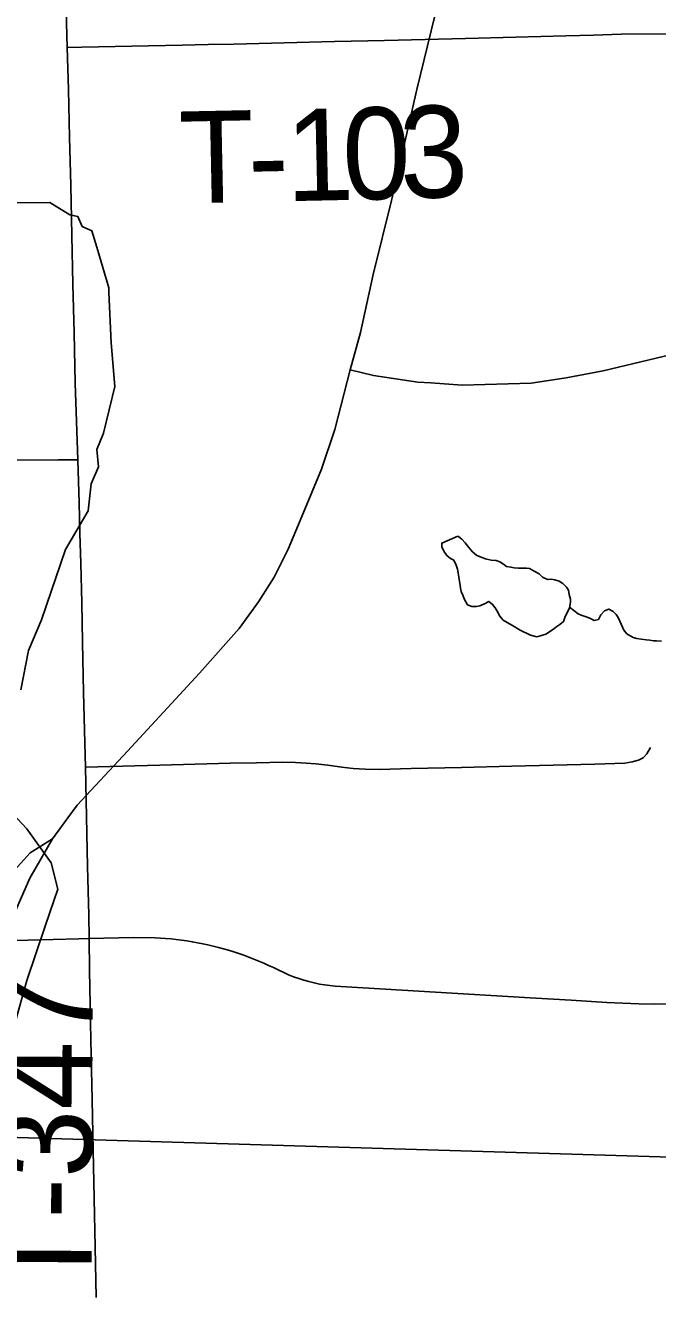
# Model space of a CAD drawing. Extents: x -6.1 to 38, y -7.7 to 22.
# Drawn here: x 4.306 to 4.697, y 14.904 to 15.687 of the extents above; entities that cross this region are included whole.
import ezdxf

# ---------------------------------------------------------------- set-up
doc = ezdxf.new("R2010")
doc.units = 0
for name, color, linetype in [('GM_X_Corporation', 7, 'Continuous'), ('GM_X_County_Road', 7, 'Continuous'), ('GM_X_Minor_Lake', 7, 'Continuous'), ('GM_X_Minor_River', 7, 'Continuous'), ('GM_X_State_Route', 7, 'Continuous'), ('GM_X_Township_Road', 7, 'Continuous'), ('GM_X_Township_Road_Text', 7, 'Continuous')]:
    doc.layers.add(name, color=color, linetype=linetype)

msp = doc.modelspace()

# ---------------------------------------------------------------- linework, layer by layer
at = {"layer": 'GM_X_Corporation'}
msp.add_lwpolyline([(4.28061, 14.99995), (5.0967, 14.97556), (5.0486, 15.07962), (5.00913, 15.14194), (4.9572, 15.18142), (4.93228, 15.20843), (4.89329, 15.26962), (4.86101, 15.32821), (4.83828, 15.37125), (4.81915, 15.43553), (4.80087, 15.50695), (4.76612, 15.60524), (4.7059, 15.79844), (4.70175, 15.89192), (4.708, 15.94593), (4.72462, 15.99787), (4.72878, 16.06019), (4.73919, 16.13913), (4.75046, 16.20506), (4.78077, 16.38218), (4.78909, 16.45229), (4.83333, 16.6969)], dxfattribs=at)
msp.add_lwpolyline([(3.19219, 14.1), (8.25437, 14.1), (8.26188, 14.35188), (8.27757, 14.87811), (8.1023, 14.88375), (7.88923, 14.89059), (7.27984, 14.90301), (6.7864, 14.92029), (6.27951, 14.93803), (5.74746, 14.95956), (5.18977, 14.97327), (5.0967, 14.97556), (4.28061, 14.99995), (4.24786, 15.00093), (3.22473, 15.03847), (3.22164, 14.89402), (3.20818, 14.53184), (3.19363, 14.14313)], close=True, dxfattribs=at)
at = {"layer": 'GM_X_County_Road'}
msp.add_lwpolyline([(4.34992, 14.90056), (4.34931, 14.93162), (4.34871, 14.96163), (4.34812, 14.99163), (4.34745, 15.02269), (4.34705, 15.04124), (4.34665, 15.05978), (4.3463, 15.08132), (4.34595, 15.10287), (4.34564, 15.1224), (4.34542, 15.13688), (4.34469, 15.16694), (4.34404, 15.19771), (4.3434, 15.22848), (4.34294, 15.24358), (4.34228, 15.27465), (4.34162, 15.30571), (4.3411, 15.33009), (4.34058, 15.35447), (4.34, 15.37318), (4.33943, 15.3919), (4.33863, 15.41857), (4.33781, 15.44224), (4.33698, 15.4659), (4.33632, 15.49696), (4.33567, 15.52708), (4.33503, 15.55719), (4.33431, 15.58825), (4.33361, 15.61788), (4.33291, 15.64751), (4.33216, 15.67345), (4.33127, 15.70451)], dxfattribs=at)
at = {"layer": 'GM_X_Minor_Lake'}
for points in [[(4.57384, 15.37124), (4.56379, 15.36696), (4.56384, 15.36468), (4.56502, 15.36204), (4.56697, 15.35942), (4.56928, 15.35755), (4.5712, 15.35645), (4.57277, 15.35344), (4.57358, 15.35079), (4.574, 15.34851), (4.57443, 15.34586), (4.57486, 15.34321), (4.57528, 15.34093), (4.57531, 15.33903), (4.57572, 15.33714), (4.5769, 15.33488), (4.5777, 15.33261), (4.57967, 15.32884), (4.58235, 15.32775), (4.58539, 15.3278), (4.58728, 15.32822), (4.59029, 15.32942), (4.59293, 15.33098), (4.59524, 15.32912), (4.5968, 15.32687), (4.59875, 15.32387), (4.59954, 15.32198), (4.60187, 15.31936), (4.60417, 15.31788), (4.60763, 15.31604), (4.61224, 15.31308), (4.61875, 15.31015), (4.62256, 15.30908), (4.62559, 15.3099), (4.62823, 15.3107), (4.63236, 15.31344), (4.63498, 15.31539), (4.63686, 15.31656)], [(4.57384, 15.37124), (4.57436, 15.37095), (4.57628, 15.36947), (4.57822, 15.36722), (4.58055, 15.36422), (4.58288, 15.3616), (4.58558, 15.35937), (4.59094, 15.35718), (4.59437, 15.35648), (4.59741, 15.35616), (4.5997, 15.35544), (4.60201, 15.35396), (4.60393, 15.35247), (4.6066, 15.35214), (4.6085, 15.35179), (4.61117, 15.35146), (4.61345, 15.3515), (4.6161, 15.35155), (4.61801, 15.3512), (4.62107, 15.34974), (4.62415, 15.34789), (4.62608, 15.34603), (4.62914, 15.34456), (4.63142, 15.3446), (4.63371, 15.34426), (4.63638, 15.34355), (4.63868, 15.34207), (4.641, 15.33983), (4.64218, 15.33795), (4.6426, 15.3353), (4.64342, 15.33227), (4.64345, 15.33037), (4.64275, 15.32693), (4.64129, 15.32387), (4.64019, 15.32157), (4.6391, 15.3185), (4.63686, 15.31656), (4.63498, 15.31539), (4.63236, 15.31344), (4.62823, 15.3107), (4.62559, 15.3099), (4.62256, 15.30908), (4.61875, 15.31015), (4.61224, 15.31308), (4.60763, 15.31604), (4.60417, 15.31788), (4.60187, 15.31936), (4.59954, 15.32198), (4.59875, 15.32387), (4.5968, 15.32687), (4.59524, 15.32912), (4.59293, 15.33098), (4.59029, 15.32942), (4.58728, 15.32822), (4.58539, 15.3278), (4.58235, 15.32775), (4.57967, 15.32884), (4.5777, 15.33261), (4.5769, 15.33488), (4.57572, 15.33714), (4.57531, 15.33903), (4.57528, 15.34093), (4.57486, 15.34321), (4.57443, 15.34586), (4.574, 15.34851), (4.57358, 15.35079), (4.57277, 15.35344), (4.5712, 15.35645), (4.56928, 15.35755), (4.56697, 15.35942), (4.56502, 15.36204), (4.56384, 15.36468), (4.56379, 15.36696), (4.57384, 15.37124)], [(4.63686, 15.31656), (4.6391, 15.3185), (4.64019, 15.32157), (4.64129, 15.32387), (4.64275, 15.32693), (4.64345, 15.33037), (4.64342, 15.33227), (4.6426, 15.3353), (4.64218, 15.33795), (4.641, 15.33983), (4.63868, 15.34207), (4.63638, 15.34355), (4.63371, 15.34426), (4.63142, 15.3446), (4.62914, 15.34456), (4.62608, 15.34603), (4.62415, 15.34789), (4.62107, 15.34974), (4.61801, 15.3512), (4.6161, 15.35155), (4.61345, 15.3515), (4.61117, 15.35146), (4.6085, 15.35179), (4.6066, 15.35214), (4.60393, 15.35247), (4.60201, 15.35396), (4.5997, 15.35544), (4.59741, 15.35616), (4.59437, 15.35648), (4.59094, 15.35718), (4.58558, 15.35937), (4.58288, 15.3616), (4.58055, 15.36422), (4.57822, 15.36722), (4.57628, 15.36947), (4.57436, 15.37095), (4.57384, 15.37124)]]:
    msp.add_lwpolyline(points, dxfattribs=at)
at = {"layer": 'GM_X_Minor_River'}
for points in [[(4.30351, 15.27633), (4.30811, 15.30059), (4.3161, 15.31952), (4.33097, 15.36308), (4.34502, 15.38692), (4.34696, 15.4036), (4.35153, 15.41421), (4.35042, 15.42482), (4.35461, 15.43505), (4.36149, 15.46385), (4.35929, 15.49077), (4.35786, 15.52225), (4.35787, 15.5249), (4.35038, 15.54995), (4.34738, 15.5602), (4.34134, 15.56287), (4.33871, 15.56894), (4.33379, 15.57009), (4.32134, 15.57771), (4.30054, 15.5774)], [(4.64286, 15.32748), (4.64814, 15.32323), (4.65005, 15.3225), (4.65311, 15.32142), (4.65578, 15.32033), (4.65808, 15.31923), (4.66073, 15.31965), (4.6622, 15.32272), (4.66443, 15.32504), (4.66707, 15.32623), (4.66976, 15.32476), (4.67169, 15.32289), (4.67286, 15.32101), (4.67404, 15.31875), (4.67483, 15.31686), (4.67563, 15.31498), (4.67642, 15.31309), (4.67836, 15.31084), (4.6822, 15.30863), (4.68449, 15.30791), (4.68715, 15.30758), (4.6902, 15.30726), (4.69248, 15.30691), (4.69477, 15.30658), (4.69667, 15.30661), (4.69971, 15.30628)], [(4.29687, 15.05947), (4.30718, 15.0966), (4.31862, 15.13069), (4.32624, 15.15304), (4.32213, 15.16935), (4.30706, 15.19025), (4.29537, 15.2028)]]:
    msp.add_lwpolyline(points, dxfattribs=at)
at = {"layer": 'GM_X_State_Route'}
for points in [[(4.50711, 15.47422), (4.51348, 15.49717), (4.52139, 15.53312), (4.53273, 15.57891), (4.54841, 15.64761), (4.56618, 15.72035), (4.58641, 15.80366), (4.60502, 15.8799), (4.61522, 15.92146), (4.62287, 15.95359), (4.63638, 16.01046), (4.64607, 16.04794), (4.65144, 16.06996)], [(4.9355, 15.53764), (4.85357, 15.5188), (4.80108, 15.50641), (4.69648, 15.48134), (4.66362, 15.47345), (4.64084, 15.46929), (4.61915, 15.466), (4.57643, 15.46469), (4.55707, 15.46601)], [(4.323, 15.18404), (4.33244, 15.19705), (4.3383, 15.20494), (4.36934, 15.23839), (4.41403, 15.28655), (4.43851, 15.31409), (4.4505, 15.33066), (4.46019, 15.34596), (4.46886, 15.3633), (4.47829, 15.38599), (4.48951, 15.41277), (4.49767, 15.43724), (4.50711, 15.47422)], [(4.55707, 15.46601), (4.54892, 15.46657), (4.52164, 15.47065), (4.50711, 15.47422)], [(4.31056, 14.1), (4.31255, 14.11642), (4.31816, 14.16843), (4.32122, 14.20923), (4.32224, 14.2587), (4.32145, 14.28716), (4.31995, 14.33366), (4.31644, 14.38822), (4.31357, 14.44611), (4.30975, 14.50476), (4.30567, 14.57615), (4.30107, 14.65291), (4.29802, 14.70186), (4.29088, 14.82222), (4.28082, 14.99941), (4.27915, 15.03309), (4.27991, 15.05451), (4.28221, 15.07542), (4.28679, 15.09939), (4.29139, 15.11622), (4.29955, 15.13815), (4.30898, 15.15982), (4.323, 15.18404)]]:
    msp.add_lwpolyline(points, dxfattribs=at)
at = {"layer": 'GM_X_Township_Road'}
for points in [[(4.33216, 15.67345), (4.34112, 15.67375), (4.37218, 15.67435), (4.40324, 15.67496), (4.41925, 15.67528), (4.43526, 15.6756), (4.46632, 15.67635), (4.49738, 15.67711), (4.52845, 15.67786), (4.55349, 15.67847), (4.57853, 15.67908), (4.60959, 15.6799), (4.64065, 15.68073), (4.65769, 15.68118), (4.67474, 15.68163), (4.7058, 15.68186)], [(4.29994, 15.41821), (4.32654, 15.41846), (4.33863, 15.41857)], [(4.3434, 15.22848), (4.36641, 15.22911), (4.38942, 15.22973), (4.41116, 15.23032), (4.43289, 15.23091), (4.44917, 15.23121), (4.46545, 15.23152), (4.47325, 15.23132), (4.47988, 15.23093), (4.48592, 15.23054), (4.49333, 15.22976), (4.50191, 15.22843), (4.50892, 15.22765), (4.51634, 15.22722), (4.5251, 15.22703), (4.54498, 15.22751), (4.57604, 15.22827), (4.6071, 15.22904), (4.63277, 15.22966), (4.65844, 15.23029), (4.67715, 15.23091), (4.68154, 15.23163), (4.68548, 15.23266), (4.68842, 15.23423), (4.6906, 15.23675), (4.693, 15.24061)], [(4.323, 15.18404), (4.30923, 15.17537), (4.28374, 15.14758), (4.26793, 15.13126), (4.25671, 15.11596), (4.25263, 15.10602), (4.25008, 15.09582), (4.24931, 15.08256), (4.24931, 15.06701), (4.24829, 15.02034), (4.24807, 15.00039), (4.24702, 14.94359), (4.24804, 14.91045), (4.24867, 14.89899)], [(4.27669, 15.12069), (4.30775, 15.12145), (4.32351, 15.12183), (4.33928, 15.12221), (4.34564, 15.1224)], [(4.34564, 15.1224), (4.3732, 15.12303), (4.38642, 15.12289), (4.38974, 15.12271), (4.39301, 15.12248), (4.39632, 15.12218), (4.39959, 15.12183), (4.4029, 15.12142), (4.40618, 15.12096), (4.40945, 15.12043), (4.41267, 15.11985), (4.41593, 15.11921), (4.41916, 15.11852), (4.42238, 15.11776), (4.4256, 15.11695), (4.42877, 15.1161), (4.43195, 15.11517), (4.43512, 15.1142), (4.43825, 15.11318), (4.44137, 15.11209), (4.4445, 15.11095), (4.44758, 15.10976), (4.45066, 15.10852), (4.45369, 15.10721), (4.45672, 15.10586), (4.4597, 15.10446), (4.46307, 15.10281), (4.46605, 15.10137), (4.46909, 15.10003), (4.47216, 15.0988), (4.47529, 15.09769), (4.47842, 15.09669), (4.48159, 15.09578), (4.48481, 15.095), (4.48808, 15.09432), (4.49131, 15.09376), (4.49462, 15.09331), (4.49789, 15.09298), (4.5289, 15.09112), (4.55991, 15.08928), (4.59092, 15.08743), (4.62194, 15.08558), (4.64392, 15.08427), (4.66589, 15.08296), (4.6758, 15.08246), (4.68575, 15.08212), (4.69564, 15.08196), (4.7155, 15.08218)]]:
    msp.add_lwpolyline(points, dxfattribs=at)

# ---------------------------------------------------------------- texts
at = {"layer": 'GM_X_Township_Road_Text'}
for s, height, rotation, p in [('T', 0.05682, 1.17858, (4.40188, 15.57704)), ('1', 0.05682, 1.22439, (4.46775, 15.5784)), ('0', 0.05682, 1.35509, (4.50289, 15.57915)), ('3', 0.05682, 1.88229, (4.53845, 15.57999)), ('-', 0.05682, 1.20232, (4.4444, 15.57791)), ('T-347', 0.056818, 89.72587, (4.34706, 14.90255))]:
    msp.add_text(s, height=height, rotation=rotation, dxfattribs=at).set_placement(p)

doc.saveas('drawing.dxf')
